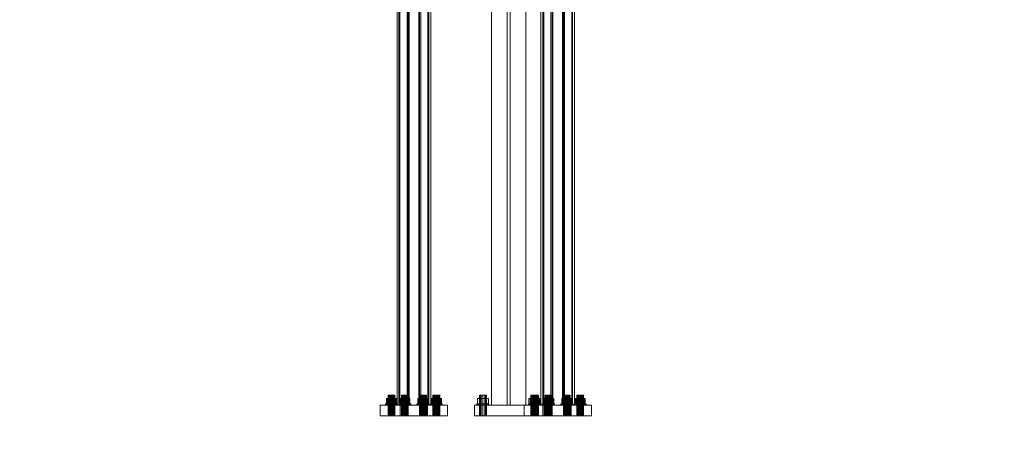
# Model space of a CAD drawing. Header units: millimetres. Extents: x -4738 to 65662, y -68080 to 6847.
# Tile 836 of 1056: x 20463 to 22763, y -67 to 926. Entities that reach past the tile are written whole.
import ezdxf

# ---------------------------------------------------------------- set-up
doc = ezdxf.new("R2010")
doc.units = ezdxf.units.MM
for name, color, linetype, lineweight in [('COTAS_P', 1, 'Continuous', 0), ('lateral_C02', 7, 'Continuous', 0), ('lateral_C10', 7, 'Continuous', 0)]:
    doc.layers.add(name, color=color, linetype=linetype, lineweight=lineweight)
doc.dimstyles.new('R19_100', dxfattribs={"dimtxt": 250, "dimasz": 150, "dimexe": 150, "dimexo": 80, "dimgap": 100, "dimtad": 1, "dimtih": 1, "dimtoh": 1, "dimdsep": 46, "dimcen": 0.09, "dimadec": 0, "dimazin": 0, "dimtfac": 1, "dimtdec": 4, "dimtofl": 0, "dimtmove": 0, "dimatfit": 3, "dimfxl": 1, "dimtolj": 1, "dimtzin": 0, "dimarcsym": 0})

# ---------------------------------------------------------------- blocks, each defined once
blk = doc.blocks.new('DIM_R30_4')
at = {"layer": 'COTAS_P'}
for p, q in [((15248.4, 1279.1), (24311.8, 4109.1)), ((24311.8, 4109.1), (24155.2, 4107.3)), ((24311.8, 4109.1), (24182.1, 4021.4)), ((24580.1, 3250), (24311.8, 4109.1)), ((15248.4, 1279.1), (15378.1, 1366.8)), ((15248.4, 1279.1), (15405, 1280.8)), ((15516.6, 420), (15248.4, 1279.1))]:
    blk.add_line(p, q, dxfattribs=at)
blk.add_text('9495 P', height=250, rotation=17.3406, dxfattribs=at).set_placement((19750.3, 2789.5))
blk = doc.blocks.new('DIM_R30_32')
at = {"layer": 'COTAS_P'}
for p, q in [((112.7, 0), (112.7, -2500)), ((65298.1, 0), (65298.1, -2500)), ((112.7, -2500), (262.7, -2455)), ((65298.1, -2500), (65148.1, -2455)), ((112.7, -2500), (65298.1, -2500)), ((112.7, -2500), (262.7, -2545)), ((65298.1, -2500), (65148.1, -2545))]:
    blk.add_line(p, q, dxfattribs=at)
blk.add_text('65185.39 P', height=250, dxfattribs=at).set_placement((32705.4, -2400))

msp = doc.modelspace()

# ---------------------------------------------------------------- linework, layer by layer
at = {"layer": 'lateral_C02'}
for p, q in [((21564.794, 1964.43), (21564.794, 25)), ((21601.294, 1964.43), (21601.294, 25)), ((21608.294, 25), (21608.294, 1964.43)), ((21644.794, 25), (21644.794, 1964.43)), ((21537.866, 48), (21536.794, 48)), ((21536.794, 0), (21536.794, 48)), ((21540.794, 48), (21537.866, 48)), ((21537.866, 0), (21537.866, 48)), ((21544.794, 48), (21540.794, 48)), ((21540.794, 0), (21540.794, 48)), ((21548.794, 48), (21544.794, 48)), ((21544.794, 0), (21544.794, 48)), ((21551.722, 48), (21548.794, 48)), ((21548.794, 0), (21548.794, 48)), ((21552.794, 48), (21551.722, 48)), ((21551.722, 0), (21551.722, 48)), ((21552.794, 48), (21552.794, 0)), ((21657.866, 48), (21656.794, 48)), ((21656.794, 0), (21656.794, 48)), ((21660.794, 48), (21657.866, 48)), ((21657.866, 0), (21657.866, 48)), ((21664.794, 48), (21660.794, 48)), ((21660.794, 0), (21660.794, 48)), ((21668.794, 48), (21664.794, 48)), ((21664.794, 0), (21664.794, 48)), ((21671.722, 48), (21668.794, 48)), ((21668.794, 0), (21668.794, 48)), ((21672.794, 48), (21671.722, 48)), ((21671.722, 0), (21671.722, 48)), ((21672.794, 48), (21672.794, 0)), ((21524.794, 25), (21684.794, 25)), ((21524.794, 25), (21524.794, 0)), ((21531.86, 28), (21530.794, 28)), ((21530.794, 25), (21530.794, 28)), ((21531.86, 25), (21530.794, 25)), ((21534.894, 28), (21531.86, 28)), ((21531.86, 25), (21531.86, 28)), ((21534.894, 25), (21531.86, 25)), ((21538.394, 40.8), (21531.994, 40.8)), ((21531.994, 28), (21531.994, 40.8)), ((21538.394, 28), (21531.994, 28)), ((21539.436, 28), (21534.894, 28)), ((21534.894, 25), (21534.894, 28)), ((21539.436, 25), (21534.894, 25)), ((21551.194, 40.8), (21538.394, 40.8)), ((21538.394, 28), (21538.394, 40.8)), ((21551.194, 28), (21538.394, 28)), ((21544.794, 28), (21539.436, 28)), ((21539.436, 25), (21539.436, 28)), ((21544.794, 25), (21539.436, 25)), ((21550.151, 28), (21544.794, 28)), ((21544.794, 25), (21544.794, 28)), ((21550.151, 25), (21544.794, 25)), ((21554.693, 28), (21550.151, 28)), ((21550.151, 25), (21550.151, 28)), ((21554.693, 25), (21550.151, 25)), ((21557.594, 40.8), (21551.194, 40.8)), ((21551.194, 28), (21551.194, 40.8)), ((21551.194, 28), (21557.594, 28)), ((21557.728, 28), (21554.693, 28)), ((21554.693, 25), (21554.693, 28)), ((21557.728, 25), (21554.693, 25)), ((21557.594, 40.8), (21557.594, 28)), ((21558.794, 28), (21557.728, 28)), ((21557.728, 25), (21557.728, 28)), ((21557.728, 25), (21558.794, 25)), ((21558.794, 28), (21558.794, 25)), ((21564.794, 25), (21644.794, 25)), ((21601.294, 25), (21608.294, 25)), ((21651.86, 28), (21650.794, 28)), ((21650.794, 25), (21650.794, 28)), ((21651.86, 25), (21650.794, 25)), ((21654.894, 28), (21651.86, 28)), ((21651.86, 25), (21651.86, 28)), ((21654.894, 25), (21651.86, 25)), ((21658.394, 40.8), (21651.994, 40.8)), ((21651.994, 28), (21651.994, 40.8)), ((21658.394, 28), (21651.994, 28)), ((21659.436, 28), (21654.894, 28)), ((21654.894, 25), (21654.894, 28)), ((21659.436, 25), (21654.894, 25)), ((21671.194, 40.8), (21658.394, 40.8)), ((21658.394, 28), (21658.394, 40.8)), ((21671.194, 28), (21658.394, 28)), ((21664.794, 28), (21659.436, 28)), ((21659.436, 25), (21659.436, 28)), ((21664.794, 25), (21659.436, 25)), ((21670.151, 28), (21664.794, 28)), ((21664.794, 25), (21664.794, 28)), ((21670.151, 25), (21664.794, 25)), ((21674.693, 28), (21670.151, 28)), ((21670.151, 25), (21670.151, 28)), ((21674.693, 25), (21670.151, 25)), ((21677.594, 40.8), (21671.194, 40.8)), ((21671.194, 28), (21671.194, 40.8)), ((21671.194, 28), (21677.594, 28)), ((21677.728, 28), (21674.693, 28)), ((21674.693, 25), (21674.693, 28)), ((21677.728, 25), (21674.693, 25)), ((21677.594, 40.8), (21677.594, 28)), ((21678.794, 28), (21677.728, 28)), ((21677.728, 25), (21677.728, 28)), ((21677.728, 25), (21678.794, 25)), ((21678.794, 28), (21678.794, 25)), ((21684.794, 0), (21684.794, 25)), ((21524.794, 0), (21684.794, 0)), ((21537.866, 0), (21536.794, 0)), ((21540.794, 0), (21537.866, 0)), ((21544.794, 0), (21540.794, 0)), ((21548.794, 0), (21544.794, 0)), ((21551.722, 0), (21548.794, 0)), ((21551.722, 0), (21552.794, 0)), ((21657.866, 0), (21656.794, 0)), ((21660.794, 0), (21657.866, 0)), ((21664.794, 0), (21660.794, 0)), ((21668.794, 0), (21664.794, 0)), ((21671.722, 0), (21668.794, 0)), ((21671.722, 0), (21672.794, 0))]:
    msp.add_line(p, q, dxfattribs=at)
at = {"layer": 'lateral_C10'}
for p, q in [((21344.019, 1381.163), (21344.019, 25)), ((21348.622, 25), (21348.622, 1381.163)), ((21350.576, 25), (21350.576, 1381.163)), ((21367.464, 25), (21367.464, 1381.163)), ((21370.113, 1381.163), (21370.113, 25)), ((21372.067, 1381.163), (21372.067, 25)), ((21394.647, 1381.163), (21394.647, 25)), ((21396.601, 1381.163), (21396.601, 25)), ((21399.249, 25), (21399.249, 1381.163)), ((21416.138, 25), (21416.138, 1381.163)), ((21418.092, 25), (21418.092, 1381.163)), ((21422.694, 1381.163), (21422.694, 25)), ((21680.064, 1381.163), (21680.064, 25)), ((21684.666, 25), (21684.666, 1381.163)), ((21686.62, 25), (21686.62, 1381.163)), ((21703.509, 25), (21703.509, 1381.163)), ((21706.157, 1381.163), (21706.157, 25)), ((21708.111, 1381.163), (21708.111, 25)), ((21730.691, 1381.163), (21730.691, 25)), ((21732.645, 1381.163), (21732.645, 25)), ((21735.294, 25), (21735.294, 1381.163)), ((21752.182, 25), (21752.182, 1381.163)), ((21754.136, 25), (21754.136, 1381.163)), ((21758.738, 1381.163), (21758.738, 25)), ((21323.543, 48), (21322.967, 48)), ((21322.967, 48), (21324.518, 48)), ((21322.967, 0), (21322.967, 48)), ((21326.093, 48), (21323.543, 48)), ((21323.543, 48), (21323.543, 0)), ((21324.518, 48), (21327.781, 48)), ((21324.518, 0), (21324.518, 48)), ((21329.932, 48), (21326.093, 48)), ((21326.093, 0), (21326.093, 48)), ((21327.781, 48), (21331.882, 48)), ((21327.781, 0), (21327.781, 48)), ((21334.033, 48), (21329.932, 48)), ((21329.932, 0), (21329.932, 48)), ((21331.882, 48), (21335.721, 48)), ((21331.882, 0), (21331.882, 48)), ((21337.296, 48), (21334.033, 48)), ((21334.033, 0), (21334.033, 48)), ((21335.721, 48), (21338.271, 48)), ((21335.721, 0), (21335.721, 48)), ((21338.847, 48), (21337.296, 48)), ((21337.296, 0), (21337.296, 48)), ((21338.271, 48), (21338.847, 48)), ((21338.271, 0), (21338.271, 48)), ((21338.847, 0), (21338.847, 48)), ((21354.803, 48), (21354.227, 48)), ((21354.227, 48), (21355.778, 48)), ((21354.227, 0), (21354.227, 48)), ((21357.353, 48), (21354.803, 48)), ((21354.803, 48), (21354.803, 0)), ((21355.778, 48), (21359.041, 48)), ((21355.778, 0), (21355.778, 48)), ((21361.192, 48), (21357.353, 48)), ((21357.353, 0), (21357.353, 48)), ((21359.041, 48), (21363.142, 48)), ((21359.041, 0), (21359.041, 48)), ((21365.293, 48), (21361.192, 48)), ((21361.192, 0), (21361.192, 48)), ((21363.142, 48), (21366.981, 48)), ((21363.142, 0), (21363.142, 48)), ((21368.556, 48), (21365.293, 48)), ((21365.293, 0), (21365.293, 48)), ((21366.981, 48), (21369.531, 48)), ((21366.981, 0), (21366.981, 48)), ((21370.107, 48), (21368.556, 48)), ((21368.556, 0), (21368.556, 48)), ((21369.531, 48), (21370.107, 48)), ((21369.531, 0), (21369.531, 48)), ((21370.107, 0), (21370.107, 48)), ((21397.183, 48), (21396.606, 48)), ((21396.606, 48), (21398.158, 48)), ((21396.606, 0), (21396.606, 48)), ((21399.732, 48), (21397.183, 48)), ((21397.183, 48), (21397.183, 0)), ((21398.158, 48), (21401.421, 48)), ((21398.158, 0), (21398.158, 48)), ((21403.572, 48), (21399.732, 48)), ((21399.732, 0), (21399.732, 48)), ((21401.421, 48), (21405.522, 48)), ((21401.421, 0), (21401.421, 48)), ((21407.673, 48), (21403.572, 48)), ((21403.572, 0), (21403.572, 48)), ((21405.522, 48), (21409.361, 48)), ((21405.522, 0), (21405.522, 48)), ((21410.936, 48), (21407.673, 48)), ((21407.673, 0), (21407.673, 48)), ((21409.361, 48), (21411.911, 48)), ((21409.361, 0), (21409.361, 48)), ((21412.487, 48), (21410.936, 48)), ((21410.936, 0), (21410.936, 48)), ((21411.911, 48), (21412.487, 48)), ((21411.911, 0), (21411.911, 48)), ((21412.487, 0), (21412.487, 48)), ((21428.443, 48), (21427.866, 48)), ((21427.866, 48), (21429.418, 48)), ((21427.866, 0), (21427.866, 48)), ((21430.992, 48), (21428.443, 48)), ((21428.443, 48), (21428.443, 0)), ((21429.418, 48), (21432.681, 48)), ((21429.418, 0), (21429.418, 48)), ((21434.832, 48), (21430.992, 48)), ((21430.992, 0), (21430.992, 48)), ((21432.681, 48), (21436.782, 48)), ((21432.681, 0), (21432.681, 48)), ((21438.933, 48), (21434.832, 48)), ((21434.832, 0), (21434.832, 48)), ((21436.782, 48), (21440.621, 48)), ((21436.782, 0), (21436.782, 48)), ((21442.196, 48), (21438.933, 48)), ((21438.933, 0), (21438.933, 48)), ((21440.621, 48), (21443.171, 48)), ((21440.621, 0), (21440.621, 48)), ((21443.747, 48), (21442.196, 48)), ((21442.196, 0), (21442.196, 48)), ((21443.171, 48), (21443.747, 48)), ((21443.171, 0), (21443.171, 48)), ((21443.747, 0), (21443.747, 48)), ((21659.587, 48), (21659.011, 48)), ((21659.011, 48), (21660.562, 48)), ((21659.011, 0), (21659.011, 48)), ((21662.137, 48), (21659.587, 48)), ((21659.587, 48), (21659.587, 0)), ((21660.562, 48), (21663.825, 48)), ((21660.562, 0), (21660.562, 48)), ((21665.976, 48), (21662.137, 48)), ((21662.137, 0), (21662.137, 48)), ((21663.825, 48), (21667.926, 48)), ((21663.825, 0), (21663.825, 48)), ((21670.077, 48), (21665.976, 48)), ((21665.976, 0), (21665.976, 48)), ((21667.926, 48), (21671.766, 48)), ((21667.926, 0), (21667.926, 48)), ((21673.34, 48), (21670.077, 48)), ((21670.077, 0), (21670.077, 48)), ((21671.766, 48), (21674.315, 48)), ((21671.766, 0), (21671.766, 48)), ((21674.892, 48), (21673.34, 48)), ((21673.34, 0), (21673.34, 48)), ((21674.315, 48), (21674.892, 48)), ((21674.315, 0), (21674.315, 48)), ((21674.892, 0), (21674.892, 48)), ((21690.847, 48), (21690.271, 48)), ((21690.271, 48), (21691.822, 48)), ((21690.271, 0), (21690.271, 48)), ((21693.397, 48), (21690.847, 48)), ((21690.847, 48), (21690.847, 0)), ((21691.822, 48), (21695.085, 48)), ((21691.822, 0), (21691.822, 48)), ((21697.236, 48), (21693.397, 48)), ((21693.397, 0), (21693.397, 48)), ((21695.085, 48), (21699.186, 48)), ((21695.085, 0), (21695.085, 48)), ((21701.337, 48), (21697.236, 48)), ((21697.236, 0), (21697.236, 48)), ((21699.186, 48), (21703.026, 48)), ((21699.186, 0), (21699.186, 48)), ((21704.6, 48), (21701.337, 48)), ((21701.337, 0), (21701.337, 48)), ((21703.026, 48), (21705.575, 48)), ((21703.026, 0), (21703.026, 48)), ((21706.152, 48), (21704.6, 48)), ((21704.6, 0), (21704.6, 48)), ((21705.575, 48), (21706.152, 48)), ((21705.575, 0), (21705.575, 48)), ((21706.152, 0), (21706.152, 48)), ((21733.227, 48), (21732.651, 48)), ((21732.651, 48), (21734.202, 48)), ((21732.651, 0), (21732.651, 48)), ((21735.777, 48), (21733.227, 48)), ((21733.227, 48), (21733.227, 0)), ((21734.202, 48), (21737.465, 48)), ((21734.202, 0), (21734.202, 48)), ((21739.616, 48), (21735.777, 48)), ((21735.777, 0), (21735.777, 48)), ((21737.465, 48), (21741.566, 48)), ((21737.465, 0), (21737.465, 48)), ((21743.717, 48), (21739.616, 48)), ((21739.616, 0), (21739.616, 48)), ((21741.566, 48), (21745.405, 48)), ((21741.566, 0), (21741.566, 48)), ((21746.98, 48), (21743.717, 48)), ((21743.717, 0), (21743.717, 48)), ((21745.405, 48), (21747.955, 48)), ((21745.405, 0), (21745.405, 48)), ((21748.531, 48), (21746.98, 48)), ((21746.98, 0), (21746.98, 48)), ((21747.955, 48), (21748.531, 48)), ((21747.955, 0), (21747.955, 48)), ((21748.531, 0), (21748.531, 48)), ((21764.487, 48), (21763.911, 48)), ((21763.911, 48), (21765.462, 48)), ((21763.911, 0), (21763.911, 48)), ((21767.037, 48), (21764.487, 48)), ((21764.487, 48), (21764.487, 0)), ((21765.462, 48), (21768.725, 48)), ((21765.462, 0), (21765.462, 48)), ((21770.876, 48), (21767.037, 48)), ((21767.037, 0), (21767.037, 48)), ((21768.725, 48), (21772.826, 48)), ((21768.725, 0), (21768.725, 48)), ((21774.977, 48), (21770.876, 48)), ((21770.876, 0), (21770.876, 48)), ((21772.826, 48), (21776.665, 48)), ((21772.826, 0), (21772.826, 48)), ((21778.24, 48), (21774.977, 48)), ((21774.977, 0), (21774.977, 48)), ((21776.665, 48), (21779.215, 48)), ((21776.665, 0), (21776.665, 48)), ((21779.791, 48), (21778.24, 48)), ((21778.24, 0), (21778.24, 48)), ((21779.215, 48), (21779.791, 48)), ((21779.215, 0), (21779.215, 48)), ((21779.791, 0), (21779.791, 48)), ((21351.572, 25), (21304.682, 25)), ((21304.682, 25), (21415.142, 25)), ((21304.682, 25), (21304.682, 0)), ((21318.02, 28), (21316.908, 28)), ((21316.908, 28), (21317.926, 28)), ((21316.908, 25), (21316.908, 28)), ((21317.926, 25), (21316.908, 25)), ((21316.908, 25), (21318.02, 25)), ((21317.926, 28), (21320.921, 28)), ((21317.926, 25), (21317.926, 28)), ((21320.921, 25), (21317.926, 25)), ((21321.094, 28), (21318.02, 28)), ((21318.02, 28), (21318.02, 25)), ((21318.02, 25), (21321.094, 25)), ((21319.125, 40.8), (21320.684, 40.8)), ((21329.347, 40.8), (21319.125, 40.8)), ((21319.125, 40.8), (21319.125, 28)), ((21320.684, 28), (21319.125, 28)), ((21319.125, 28), (21329.347, 28)), ((21320.684, 40.8), (21332.467, 40.8)), ((21320.684, 28), (21320.684, 40.8)), ((21332.467, 28), (21320.684, 28)), ((21320.921, 28), (21325.437, 28)), ((21320.921, 25), (21320.921, 28)), ((21325.437, 25), (21320.921, 25)), ((21325.663, 28), (21321.094, 28)), ((21321.094, 25), (21321.094, 28)), ((21321.094, 25), (21325.663, 25)), ((21325.437, 28), (21330.785, 28)), ((21325.437, 25), (21325.437, 28)), ((21330.785, 25), (21325.437, 25)), ((21331.029, 28), (21325.663, 28)), ((21325.663, 25), (21325.663, 28)), ((21325.663, 25), (21331.029, 25)), ((21341.13, 40.8), (21329.347, 40.8)), ((21329.347, 28), (21329.347, 40.8)), ((21329.347, 28), (21341.13, 28)), ((21330.785, 28), (21336.151, 28)), ((21330.785, 25), (21330.785, 28)), ((21336.151, 25), (21330.785, 25)), ((21336.378, 28), (21331.029, 28)), ((21331.029, 25), (21331.029, 28)), ((21331.029, 25), (21336.378, 25)), ((21332.467, 40.8), (21342.689, 40.8)), ((21332.467, 28), (21332.467, 40.8)), ((21342.689, 28), (21332.467, 28)), ((21336.151, 28), (21340.72, 28)), ((21336.151, 25), (21336.151, 28)), ((21340.72, 25), (21336.151, 25)), ((21340.893, 28), (21336.378, 28)), ((21336.378, 25), (21336.378, 28)), ((21336.378, 25), (21340.893, 25)), ((21340.72, 28), (21343.794, 28)), ((21340.72, 25), (21340.72, 28)), ((21343.794, 25), (21340.72, 25)), ((21343.888, 28), (21340.893, 28)), ((21340.893, 25), (21340.893, 28)), ((21340.893, 25), (21343.888, 25)), ((21342.689, 40.8), (21341.13, 40.8)), ((21341.13, 28), (21341.13, 40.8)), ((21341.13, 28), (21342.689, 28)), ((21342.689, 28), (21342.689, 40.8)), ((21343.794, 28), (21344.906, 28)), ((21343.794, 25), (21343.794, 28)), ((21344.906, 25), (21343.794, 25)), ((21344.906, 28), (21343.888, 28)), ((21343.888, 25), (21343.888, 28)), ((21343.888, 25), (21344.906, 25)), ((21348.622, 25), (21344.019, 25)), ((21344.019, 25), (21367.464, 25)), ((21344.906, 25), (21344.906, 28)), ((21349.28, 28), (21348.167, 28)), ((21348.167, 28), (21349.186, 28)), ((21348.167, 25), (21348.167, 28)), ((21349.186, 25), (21348.167, 25)), ((21348.167, 25), (21349.28, 25)), ((21372.067, 25), (21348.622, 25)), ((21394.647, 25), (21348.622, 25)), ((21348.622, 25), (21350.576, 25)), ((21349.186, 28), (21352.181, 28)), ((21349.186, 25), (21349.186, 28)), ((21352.181, 25), (21349.186, 25)), ((21352.354, 28), (21349.28, 28)), ((21349.28, 28), (21349.28, 25)), ((21349.28, 25), (21352.354, 25)), ((21350.385, 40.8), (21351.944, 40.8)), ((21360.607, 40.8), (21350.385, 40.8)), ((21350.385, 40.8), (21350.385, 28)), ((21351.944, 28), (21350.385, 28)), ((21350.385, 28), (21360.607, 28)), ((21350.576, 25), (21396.601, 25)), ((21462.032, 25), (21351.572, 25)), ((21351.572, 0), (21351.572, 25)), ((21351.944, 40.8), (21363.727, 40.8)), ((21351.944, 28), (21351.944, 40.8)), ((21363.727, 28), (21351.944, 28)), ((21352.181, 28), (21356.696, 28)), ((21352.181, 25), (21352.181, 28)), ((21356.696, 25), (21352.181, 25)), ((21356.923, 28), (21352.354, 28)), ((21352.354, 25), (21352.354, 28)), ((21352.354, 25), (21356.923, 25)), ((21356.696, 28), (21362.044, 28)), ((21356.696, 25), (21356.696, 28)), ((21362.044, 25), (21356.696, 25)), ((21362.289, 28), (21356.923, 28)), ((21356.923, 25), (21356.923, 28)), ((21356.923, 25), (21362.289, 25)), ((21372.39, 40.8), (21360.607, 40.8)), ((21360.607, 28), (21360.607, 40.8)), ((21360.607, 28), (21372.39, 28)), ((21362.044, 28), (21367.411, 28)), ((21362.044, 25), (21362.044, 28)), ((21367.411, 25), (21362.044, 25)), ((21367.637, 28), (21362.289, 28)), ((21362.289, 25), (21362.289, 28)), ((21362.289, 25), (21367.637, 25)), ((21363.727, 40.8), (21373.949, 40.8)), ((21363.727, 28), (21363.727, 40.8)), ((21373.949, 28), (21363.727, 28)), ((21367.411, 28), (21371.979, 28)), ((21367.411, 25), (21367.411, 28)), ((21371.979, 25), (21367.411, 25)), ((21367.464, 25), (21372.067, 25)), ((21372.153, 28), (21367.637, 28)), ((21367.637, 25), (21367.637, 28)), ((21367.637, 25), (21372.153, 25)), ((21416.138, 25), (21370.113, 25)), ((21370.113, 25), (21372.067, 25)), ((21371.979, 28), (21375.054, 28)), ((21371.979, 25), (21371.979, 28)), ((21375.054, 25), (21371.979, 25)), ((21372.067, 25), (21418.092, 25)), ((21375.148, 28), (21372.153, 28)), ((21372.153, 25), (21372.153, 28)), ((21372.153, 25), (21375.148, 25)), ((21373.949, 40.8), (21372.39, 40.8)), ((21372.39, 28), (21372.39, 40.8)), ((21372.39, 28), (21373.949, 28)), ((21373.949, 28), (21373.949, 40.8)), ((21375.054, 28), (21376.166, 28)), ((21375.054, 25), (21375.054, 28)), ((21376.166, 25), (21375.054, 25)), ((21376.166, 28), (21375.148, 28)), ((21375.148, 25), (21375.148, 28)), ((21375.148, 25), (21376.166, 25)), ((21376.166, 25), (21376.166, 28)), ((21391.66, 28), (21390.547, 28)), ((21390.547, 28), (21391.566, 28)), ((21390.547, 25), (21390.547, 28)), ((21391.566, 25), (21390.547, 25)), ((21390.547, 25), (21391.66, 25)), ((21391.566, 28), (21394.561, 28)), ((21391.566, 25), (21391.566, 28)), ((21394.561, 25), (21391.566, 25)), ((21394.734, 28), (21391.66, 28)), ((21391.66, 28), (21391.66, 25)), ((21391.66, 25), (21394.734, 25)), ((21392.764, 40.8), (21394.324, 40.8)), ((21402.987, 40.8), (21392.764, 40.8)), ((21392.764, 40.8), (21392.764, 28)), ((21394.324, 28), (21392.764, 28)), ((21392.764, 28), (21402.987, 28)), ((21394.324, 40.8), (21406.106, 40.8)), ((21394.324, 28), (21394.324, 40.8)), ((21406.106, 28), (21394.324, 28)), ((21394.561, 28), (21399.076, 28)), ((21394.561, 25), (21394.561, 28)), ((21399.076, 25), (21394.561, 25)), ((21399.249, 25), (21394.647, 25)), ((21394.647, 25), (21418.092, 25)), ((21396.601, 25), (21394.647, 25)), ((21399.303, 28), (21394.734, 28)), ((21394.734, 25), (21394.734, 28)), ((21394.734, 25), (21399.303, 25)), ((21399.076, 28), (21404.424, 28)), ((21399.076, 25), (21399.076, 28)), ((21404.424, 25), (21399.076, 25)), ((21422.694, 25), (21399.249, 25)), ((21404.669, 28), (21399.303, 28)), ((21399.303, 25), (21399.303, 28)), ((21399.303, 25), (21404.669, 25)), ((21414.769, 40.8), (21402.987, 40.8)), ((21402.987, 28), (21402.987, 40.8)), ((21402.987, 28), (21414.769, 28)), ((21404.424, 28), (21409.791, 28)), ((21404.424, 25), (21404.424, 28)), ((21409.791, 25), (21404.424, 25)), ((21410.017, 28), (21404.669, 28)), ((21404.669, 25), (21404.669, 28)), ((21404.669, 25), (21410.017, 25)), ((21406.106, 40.8), (21416.329, 40.8)), ((21406.106, 28), (21406.106, 40.8)), ((21416.329, 28), (21406.106, 28)), ((21409.791, 28), (21414.359, 28)), ((21409.791, 25), (21409.791, 28)), ((21414.359, 25), (21409.791, 25)), ((21414.532, 28), (21410.017, 28)), ((21410.017, 25), (21410.017, 28)), ((21410.017, 25), (21414.532, 25)), ((21414.359, 28), (21417.434, 28)), ((21414.359, 25), (21414.359, 28)), ((21417.434, 25), (21414.359, 25)), ((21417.527, 28), (21414.532, 28)), ((21414.532, 25), (21414.532, 28)), ((21414.532, 25), (21417.527, 25)), ((21416.329, 40.8), (21414.769, 40.8)), ((21414.769, 28), (21414.769, 40.8)), ((21414.769, 28), (21416.329, 28)), ((21415.142, 25), (21462.032, 25)), ((21415.142, 0), (21415.142, 25)), ((21418.092, 25), (21416.138, 25)), ((21416.329, 28), (21416.329, 40.8)), ((21417.434, 28), (21418.546, 28)), ((21417.434, 25), (21417.434, 28)), ((21418.546, 25), (21417.434, 25)), ((21418.546, 28), (21417.527, 28)), ((21417.527, 25), (21417.527, 28)), ((21417.527, 25), (21418.546, 25)), ((21418.092, 25), (21422.694, 25)), ((21418.546, 25), (21418.546, 28)), ((21422.92, 28), (21421.807, 28)), ((21421.807, 28), (21422.826, 28)), ((21421.807, 25), (21421.807, 28)), ((21422.826, 25), (21421.807, 25)), ((21421.807, 25), (21422.92, 25)), ((21422.826, 28), (21425.821, 28)), ((21422.826, 25), (21422.826, 28)), ((21425.821, 25), (21422.826, 25)), ((21425.994, 28), (21422.92, 28)), ((21422.92, 28), (21422.92, 25)), ((21422.92, 25), (21425.994, 25)), ((21424.024, 40.8), (21425.584, 40.8)), ((21434.247, 40.8), (21424.024, 40.8)), ((21424.024, 40.8), (21424.024, 28)), ((21425.584, 28), (21424.024, 28)), ((21424.024, 28), (21434.247, 28)), ((21425.584, 40.8), (21437.366, 40.8)), ((21425.584, 28), (21425.584, 40.8)), ((21437.366, 28), (21425.584, 28)), ((21425.821, 28), (21430.336, 28)), ((21425.821, 25), (21425.821, 28)), ((21430.336, 25), (21425.821, 25)), ((21430.562, 28), (21425.994, 28)), ((21425.994, 25), (21425.994, 28)), ((21425.994, 25), (21430.562, 25)), ((21430.336, 28), (21435.684, 28)), ((21430.336, 25), (21430.336, 28)), ((21435.684, 25), (21430.336, 25)), ((21435.929, 28), (21430.562, 28)), ((21430.562, 25), (21430.562, 28)), ((21430.562, 25), (21435.929, 25)), ((21446.029, 40.8), (21434.247, 40.8)), ((21434.247, 28), (21434.247, 40.8)), ((21434.247, 28), (21446.029, 28)), ((21435.684, 28), (21441.051, 28)), ((21435.684, 25), (21435.684, 28)), ((21441.051, 25), (21435.684, 25)), ((21441.277, 28), (21435.929, 28)), ((21435.929, 25), (21435.929, 28)), ((21435.929, 25), (21441.277, 25)), ((21437.366, 40.8), (21447.589, 40.8)), ((21437.366, 28), (21437.366, 40.8)), ((21447.589, 28), (21437.366, 28)), ((21441.051, 28), (21445.619, 28)), ((21441.051, 25), (21441.051, 28)), ((21445.619, 25), (21441.051, 25)), ((21445.792, 28), (21441.277, 28)), ((21441.277, 25), (21441.277, 28)), ((21441.277, 25), (21445.792, 25)), ((21445.619, 28), (21448.694, 28)), ((21445.619, 25), (21445.619, 28)), ((21448.694, 25), (21445.619, 25)), ((21448.787, 28), (21445.792, 28)), ((21445.792, 25), (21445.792, 28)), ((21445.792, 25), (21448.787, 25)), ((21447.589, 40.8), (21446.029, 40.8)), ((21446.029, 28), (21446.029, 40.8)), ((21446.029, 28), (21447.589, 28)), ((21447.589, 28), (21447.589, 40.8)), ((21448.694, 28), (21449.806, 28)), ((21448.694, 25), (21448.694, 28)), ((21449.806, 25), (21448.694, 25)), ((21449.806, 28), (21448.787, 28)), ((21448.787, 25), (21448.787, 28)), ((21448.787, 25), (21449.806, 25)), ((21449.806, 25), (21449.806, 28)), ((21462.032, 25), (21462.032, 0)), ((21687.616, 25), (21640.726, 25)), ((21640.726, 25), (21751.186, 25)), ((21640.726, 25), (21640.726, 0)), ((21654.064, 28), (21652.952, 28)), ((21652.952, 28), (21653.971, 28)), ((21652.952, 25), (21652.952, 28)), ((21653.971, 25), (21652.952, 25)), ((21652.952, 25), (21654.064, 25)), ((21653.971, 28), (21656.966, 28)), ((21653.971, 25), (21653.971, 28)), ((21656.966, 25), (21653.971, 25)), ((21657.139, 28), (21654.064, 28)), ((21654.064, 28), (21654.064, 25)), ((21654.064, 25), (21657.139, 25)), ((21655.169, 40.8), (21656.729, 40.8)), ((21665.392, 40.8), (21655.169, 40.8)), ((21655.169, 40.8), (21655.169, 28)), ((21656.729, 28), (21655.169, 28)), ((21655.169, 28), (21665.392, 28)), ((21656.729, 40.8), (21668.511, 40.8)), ((21656.729, 28), (21656.729, 40.8)), ((21668.511, 28), (21656.729, 28)), ((21656.966, 28), (21661.481, 28)), ((21656.966, 25), (21656.966, 28)), ((21661.481, 25), (21656.966, 25)), ((21661.707, 28), (21657.139, 28)), ((21657.139, 25), (21657.139, 28)), ((21657.139, 25), (21661.707, 25)), ((21661.481, 28), (21666.829, 28)), ((21661.481, 25), (21661.481, 28)), ((21666.829, 25), (21661.481, 25)), ((21667.074, 28), (21661.707, 28)), ((21661.707, 25), (21661.707, 28)), ((21661.707, 25), (21667.074, 25)), ((21677.174, 40.8), (21665.392, 40.8)), ((21665.392, 28), (21665.392, 40.8)), ((21665.392, 28), (21677.174, 28)), ((21666.829, 28), (21672.195, 28)), ((21666.829, 25), (21666.829, 28)), ((21672.195, 25), (21666.829, 25)), ((21672.422, 28), (21667.074, 28)), ((21667.074, 25), (21667.074, 28)), ((21667.074, 25), (21672.422, 25)), ((21668.511, 40.8), (21678.734, 40.8)), ((21668.511, 28), (21668.511, 40.8)), ((21678.734, 28), (21668.511, 28)), ((21672.195, 28), (21676.764, 28)), ((21672.195, 25), (21672.195, 28)), ((21676.764, 25), (21672.195, 25)), ((21676.937, 28), (21672.422, 28)), ((21672.422, 25), (21672.422, 28)), ((21672.422, 25), (21676.937, 25)), ((21676.764, 28), (21679.838, 28)), ((21676.764, 25), (21676.764, 28)), ((21679.838, 25), (21676.764, 25)), ((21679.932, 28), (21676.937, 28)), ((21676.937, 25), (21676.937, 28)), ((21676.937, 25), (21679.932, 25)), ((21678.734, 40.8), (21677.174, 40.8)), ((21677.174, 28), (21677.174, 40.8)), ((21677.174, 28), (21678.734, 28)), ((21678.734, 28), (21678.734, 40.8)), ((21679.838, 28), (21680.951, 28)), ((21679.838, 25), (21679.838, 28)), ((21680.951, 25), (21679.838, 25)), ((21680.951, 28), (21679.932, 28)), ((21679.932, 25), (21679.932, 28)), ((21679.932, 25), (21680.951, 25)), ((21684.666, 25), (21680.064, 25)), ((21680.064, 25), (21703.509, 25)), ((21680.951, 25), (21680.951, 28)), ((21685.324, 28), (21684.212, 28)), ((21684.212, 28), (21685.23, 28)), ((21684.212, 25), (21684.212, 28)), ((21685.23, 25), (21684.212, 25)), ((21684.212, 25), (21685.324, 25)), ((21708.111, 25), (21684.666, 25)), ((21730.691, 25), (21684.666, 25)), ((21684.666, 25), (21686.62, 25)), ((21685.23, 28), (21688.225, 28)), ((21685.23, 25), (21685.23, 28)), ((21688.225, 25), (21685.23, 25)), ((21688.399, 28), (21685.324, 28)), ((21685.324, 28), (21685.324, 25)), ((21685.324, 25), (21688.399, 25)), ((21686.429, 40.8), (21687.988, 40.8)), ((21696.651, 40.8), (21686.429, 40.8)), ((21686.429, 40.8), (21686.429, 28)), ((21687.988, 28), (21686.429, 28)), ((21686.429, 28), (21696.651, 28)), ((21686.62, 25), (21732.645, 25)), ((21798.076, 25), (21687.616, 25)), ((21687.616, 0), (21687.616, 25)), ((21687.988, 40.8), (21699.771, 40.8)), ((21687.988, 28), (21687.988, 40.8)), ((21699.771, 28), (21687.988, 28)), ((21688.225, 28), (21692.741, 28)), ((21688.225, 25), (21688.225, 28)), ((21692.741, 25), (21688.225, 25)), ((21692.967, 28), (21688.399, 28)), ((21688.399, 25), (21688.399, 28)), ((21688.399, 25), (21692.967, 25)), ((21692.741, 28), (21698.089, 28)), ((21692.741, 25), (21692.741, 28)), ((21698.089, 25), (21692.741, 25)), ((21698.334, 28), (21692.967, 28)), ((21692.967, 25), (21692.967, 28)), ((21692.967, 25), (21698.334, 25)), ((21708.434, 40.8), (21696.651, 40.8)), ((21696.651, 28), (21696.651, 40.8)), ((21696.651, 28), (21708.434, 28)), ((21698.089, 28), (21703.455, 28)), ((21698.089, 25), (21698.089, 28)), ((21703.455, 25), (21698.089, 25)), ((21703.682, 28), (21698.334, 28)), ((21698.334, 25), (21698.334, 28)), ((21698.334, 25), (21703.682, 25)), ((21699.771, 40.8), (21709.994, 40.8)), ((21699.771, 28), (21699.771, 40.8)), ((21709.994, 28), (21699.771, 28)), ((21703.455, 28), (21708.024, 28)), ((21703.455, 25), (21703.455, 28)), ((21708.024, 25), (21703.455, 25)), ((21703.509, 25), (21708.111, 25)), ((21708.197, 28), (21703.682, 28)), ((21703.682, 25), (21703.682, 28)), ((21703.682, 25), (21708.197, 25)), ((21752.182, 25), (21706.157, 25)), ((21706.157, 25), (21708.111, 25)), ((21708.024, 28), (21711.098, 28)), ((21708.024, 25), (21708.024, 28)), ((21711.098, 25), (21708.024, 25)), ((21708.111, 25), (21754.136, 25)), ((21711.192, 28), (21708.197, 28)), ((21708.197, 25), (21708.197, 28)), ((21708.197, 25), (21711.192, 25)), ((21709.994, 40.8), (21708.434, 40.8)), ((21708.434, 28), (21708.434, 40.8)), ((21708.434, 28), (21709.994, 28)), ((21709.994, 28), (21709.994, 40.8)), ((21711.098, 28), (21712.211, 28)), ((21711.098, 25), (21711.098, 28)), ((21712.211, 25), (21711.098, 25)), ((21712.211, 28), (21711.192, 28)), ((21711.192, 25), (21711.192, 28)), ((21711.192, 25), (21712.211, 25)), ((21712.211, 25), (21712.211, 28)), ((21727.704, 28), (21726.592, 28)), ((21726.592, 28), (21727.61, 28)), ((21726.592, 25), (21726.592, 28)), ((21727.61, 25), (21726.592, 25)), ((21726.592, 25), (21727.704, 25)), ((21727.61, 28), (21730.605, 28)), ((21727.61, 25), (21727.61, 28)), ((21730.605, 25), (21727.61, 25)), ((21730.778, 28), (21727.704, 28)), ((21727.704, 28), (21727.704, 25)), ((21727.704, 25), (21730.778, 25)), ((21728.809, 40.8), (21730.368, 40.8)), ((21739.031, 40.8), (21728.809, 40.8)), ((21728.809, 40.8), (21728.809, 28)), ((21730.368, 28), (21728.809, 28)), ((21728.809, 28), (21739.031, 28)), ((21730.368, 40.8), (21742.151, 40.8)), ((21730.368, 28), (21730.368, 40.8)), ((21742.151, 28), (21730.368, 28)), ((21730.605, 28), (21735.121, 28)), ((21730.605, 25), (21730.605, 28)), ((21735.121, 25), (21730.605, 25)), ((21735.294, 25), (21730.691, 25)), ((21730.691, 25), (21754.136, 25)), ((21732.645, 25), (21730.691, 25)), ((21735.347, 28), (21730.778, 28)), ((21730.778, 25), (21730.778, 28)), ((21730.778, 25), (21735.347, 25)), ((21735.121, 28), (21740.469, 28)), ((21735.121, 25), (21735.121, 28)), ((21740.469, 25), (21735.121, 25)), ((21758.738, 25), (21735.294, 25)), ((21740.713, 28), (21735.347, 28)), ((21735.347, 25), (21735.347, 28)), ((21735.347, 25), (21740.713, 25)), ((21750.814, 40.8), (21739.031, 40.8)), ((21739.031, 28), (21739.031, 40.8)), ((21739.031, 28), (21750.814, 28)), ((21740.469, 28), (21745.835, 28)), ((21740.469, 25), (21740.469, 28)), ((21745.835, 25), (21740.469, 25)), ((21746.061, 28), (21740.713, 28)), ((21740.713, 25), (21740.713, 28)), ((21740.713, 25), (21746.061, 25)), ((21742.151, 40.8), (21752.373, 40.8)), ((21742.151, 28), (21742.151, 40.8)), ((21752.373, 28), (21742.151, 28)), ((21745.835, 28), (21750.404, 28)), ((21745.835, 25), (21745.835, 28)), ((21750.404, 25), (21745.835, 25)), ((21750.577, 28), (21746.061, 28)), ((21746.061, 25), (21746.061, 28)), ((21746.061, 25), (21750.577, 25)), ((21750.404, 28), (21753.478, 28)), ((21750.404, 25), (21750.404, 28)), ((21753.478, 25), (21750.404, 25)), ((21753.572, 28), (21750.577, 28)), ((21750.577, 25), (21750.577, 28)), ((21750.577, 25), (21753.572, 25)), ((21752.373, 40.8), (21750.814, 40.8)), ((21750.814, 28), (21750.814, 40.8)), ((21750.814, 28), (21752.373, 28)), ((21751.186, 25), (21798.076, 25)), ((21751.186, 0), (21751.186, 25)), ((21754.136, 25), (21752.182, 25)), ((21752.373, 28), (21752.373, 40.8)), ((21753.478, 28), (21754.59, 28)), ((21753.478, 25), (21753.478, 28)), ((21754.59, 25), (21753.478, 25)), ((21754.59, 28), (21753.572, 28)), ((21753.572, 25), (21753.572, 28)), ((21753.572, 25), (21754.59, 25)), ((21754.136, 25), (21758.738, 25)), ((21754.59, 25), (21754.59, 28)), ((21758.964, 28), (21757.851, 28)), ((21757.851, 28), (21758.87, 28)), ((21757.851, 25), (21757.851, 28)), ((21758.87, 25), (21757.851, 25)), ((21757.851, 25), (21758.964, 25)), ((21758.87, 28), (21761.865, 28)), ((21758.87, 25), (21758.87, 28)), ((21761.865, 25), (21758.87, 25)), ((21762.038, 28), (21758.964, 28)), ((21758.964, 28), (21758.964, 25)), ((21758.964, 25), (21762.038, 25)), ((21760.069, 40.8), (21761.628, 40.8)), ((21770.291, 40.8), (21760.069, 40.8)), ((21760.069, 40.8), (21760.069, 28)), ((21761.628, 28), (21760.069, 28)), ((21760.069, 28), (21770.291, 28)), ((21761.628, 40.8), (21773.411, 40.8)), ((21761.628, 28), (21761.628, 40.8)), ((21773.411, 28), (21761.628, 28)), ((21761.865, 28), (21766.38, 28)), ((21761.865, 25), (21761.865, 28)), ((21766.38, 25), (21761.865, 25)), ((21766.607, 28), (21762.038, 28)), ((21762.038, 25), (21762.038, 28)), ((21762.038, 25), (21766.607, 25)), ((21766.38, 28), (21771.728, 28)), ((21766.38, 25), (21766.38, 28)), ((21771.728, 25), (21766.38, 25)), ((21771.973, 28), (21766.607, 28)), ((21766.607, 25), (21766.607, 28)), ((21766.607, 25), (21771.973, 25)), ((21782.074, 40.8), (21770.291, 40.8)), ((21770.291, 28), (21770.291, 40.8)), ((21770.291, 28), (21782.074, 28)), ((21771.728, 28), (21777.095, 28)), ((21771.728, 25), (21771.728, 28)), ((21777.095, 25), (21771.728, 25)), ((21777.321, 28), (21771.973, 28)), ((21771.973, 25), (21771.973, 28)), ((21771.973, 25), (21777.321, 25)), ((21773.411, 40.8), (21783.633, 40.8)), ((21773.411, 28), (21773.411, 40.8)), ((21783.633, 28), (21773.411, 28)), ((21777.095, 28), (21781.663, 28)), ((21777.095, 25), (21777.095, 28)), ((21781.663, 25), (21777.095, 25)), ((21781.837, 28), (21777.321, 28)), ((21777.321, 25), (21777.321, 28)), ((21777.321, 25), (21781.837, 25)), ((21781.663, 28), (21784.738, 28)), ((21781.663, 25), (21781.663, 28)), ((21784.738, 25), (21781.663, 25)), ((21784.832, 28), (21781.837, 28)), ((21781.837, 25), (21781.837, 28)), ((21781.837, 25), (21784.832, 25)), ((21783.633, 40.8), (21782.074, 40.8)), ((21782.074, 28), (21782.074, 40.8)), ((21782.074, 28), (21783.633, 28)), ((21783.633, 28), (21783.633, 40.8)), ((21784.738, 28), (21785.85, 28)), ((21784.738, 25), (21784.738, 28)), ((21785.85, 25), (21784.738, 25)), ((21785.85, 28), (21784.832, 28)), ((21784.832, 25), (21784.832, 28)), ((21784.832, 25), (21785.85, 25)), ((21785.85, 25), (21785.85, 28)), ((21798.076, 25), (21798.076, 0)), ((21415.142, 0), (21304.682, 0)), ((21304.682, 0), (21351.572, 0)), ((21324.518, 0), (21322.967, 0)), ((21322.967, 0), (21323.543, 0)), ((21323.543, 0), (21326.093, 0)), ((21327.781, 0), (21324.518, 0)), ((21326.093, 0), (21329.932, 0)), ((21331.882, 0), (21327.781, 0)), ((21329.932, 0), (21334.033, 0)), ((21335.721, 0), (21331.882, 0)), ((21334.033, 0), (21337.296, 0)), ((21338.271, 0), (21335.721, 0)), ((21337.296, 0), (21338.847, 0)), ((21338.847, 0), (21338.271, 0)), ((21351.572, 0), (21462.032, 0)), ((21355.778, 0), (21354.227, 0)), ((21354.227, 0), (21354.803, 0)), ((21354.803, 0), (21357.353, 0)), ((21359.041, 0), (21355.778, 0)), ((21357.353, 0), (21361.192, 0)), ((21363.142, 0), (21359.041, 0)), ((21361.192, 0), (21365.293, 0)), ((21366.981, 0), (21363.142, 0)), ((21365.293, 0), (21368.556, 0)), ((21369.531, 0), (21366.981, 0)), ((21368.556, 0), (21370.107, 0)), ((21370.107, 0), (21369.531, 0)), ((21398.158, 0), (21396.606, 0)), ((21396.606, 0), (21397.183, 0)), ((21397.183, 0), (21399.732, 0)), ((21401.421, 0), (21398.158, 0)), ((21399.732, 0), (21403.572, 0)), ((21405.522, 0), (21401.421, 0)), ((21403.572, 0), (21407.673, 0)), ((21409.361, 0), (21405.522, 0)), ((21407.673, 0), (21410.936, 0)), ((21411.911, 0), (21409.361, 0)), ((21410.936, 0), (21412.487, 0)), ((21412.487, 0), (21411.911, 0)), ((21462.032, 0), (21415.142, 0)), ((21429.418, 0), (21427.866, 0)), ((21427.866, 0), (21428.443, 0)), ((21428.443, 0), (21430.992, 0)), ((21432.681, 0), (21429.418, 0)), ((21430.992, 0), (21434.832, 0)), ((21436.782, 0), (21432.681, 0)), ((21434.832, 0), (21438.933, 0)), ((21440.621, 0), (21436.782, 0)), ((21438.933, 0), (21442.196, 0)), ((21443.171, 0), (21440.621, 0)), ((21442.196, 0), (21443.747, 0)), ((21443.747, 0), (21443.171, 0)), ((21751.186, 0), (21640.726, 0)), ((21640.726, 0), (21687.616, 0)), ((21660.562, 0), (21659.011, 0)), ((21659.011, 0), (21659.587, 0)), ((21659.587, 0), (21662.137, 0)), ((21663.825, 0), (21660.562, 0)), ((21662.137, 0), (21665.976, 0)), ((21667.926, 0), (21663.825, 0)), ((21665.976, 0), (21670.077, 0)), ((21671.766, 0), (21667.926, 0)), ((21670.077, 0), (21673.34, 0)), ((21674.315, 0), (21671.766, 0)), ((21673.34, 0), (21674.892, 0)), ((21674.892, 0), (21674.315, 0)), ((21687.616, 0), (21798.076, 0)), ((21691.822, 0), (21690.271, 0)), ((21690.271, 0), (21690.847, 0)), ((21690.847, 0), (21693.397, 0)), ((21695.085, 0), (21691.822, 0)), ((21693.397, 0), (21697.236, 0)), ((21699.186, 0), (21695.085, 0)), ((21697.236, 0), (21701.337, 0)), ((21703.026, 0), (21699.186, 0)), ((21701.337, 0), (21704.6, 0)), ((21705.575, 0), (21703.026, 0)), ((21704.6, 0), (21706.152, 0)), ((21706.152, 0), (21705.575, 0)), ((21734.202, 0), (21732.651, 0)), ((21732.651, 0), (21733.227, 0)), ((21733.227, 0), (21735.777, 0)), ((21737.465, 0), (21734.202, 0)), ((21735.777, 0), (21739.616, 0)), ((21741.566, 0), (21737.465, 0)), ((21739.616, 0), (21743.717, 0)), ((21745.405, 0), (21741.566, 0)), ((21743.717, 0), (21746.98, 0)), ((21747.955, 0), (21745.405, 0)), ((21746.98, 0), (21748.531, 0)), ((21748.531, 0), (21747.955, 0)), ((21798.076, 0), (21751.186, 0)), ((21765.462, 0), (21763.911, 0)), ((21763.911, 0), (21764.487, 0)), ((21764.487, 0), (21767.037, 0)), ((21768.725, 0), (21765.462, 0)), ((21767.037, 0), (21770.876, 0)), ((21772.826, 0), (21768.725, 0)), ((21770.876, 0), (21774.977, 0)), ((21776.665, 0), (21772.826, 0)), ((21774.977, 0), (21778.24, 0)), ((21779.215, 0), (21776.665, 0)), ((21778.24, 0), (21779.791, 0)), ((21779.791, 0), (21779.215, 0))]:
    msp.add_line(p, q, dxfattribs=at)

# ---------------------------------------------------------------- dimensions: what is measured, and where the dimension line sits
at = {"layer": 'COTAS_P'}
for p1, p2, distance, picture, middle in [((15516.618, 420), (24580.067, 3250), 900, 'DIM_R30_4', (19780.096, 2694.095)), ((112.7, 0), (65298.0949, 0), -2500, 'DIM_R30_32', (32705.3975, -2500))]:
    dim = msp.add_aligned_dim(p1=p1, p2=p2, distance=distance, text='<> P', dimstyle='R19_100', dxfattribs=at)
    dim.commit()
    dim.dimension.update_dxf_attribs({"geometry": picture, "text_midpoint": middle})

doc.saveas('drawing.dxf')
